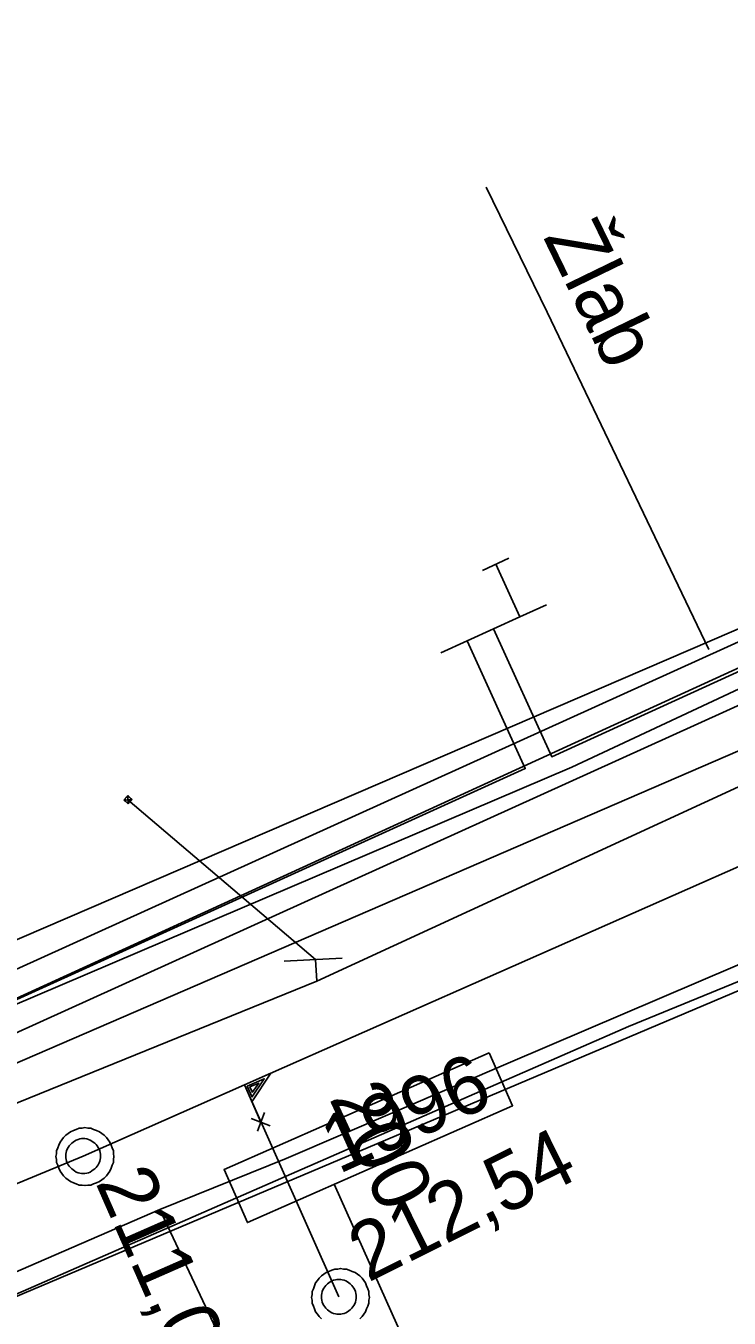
# Model space of a CAD drawing. Extents: x -746464 to -745690, y -1051581 to -1049993.
# Drawn here: x -746318.26 to -746306.13, y -1050912.15 to -1050889.84 of the extents above; entities that cross this region are included whole.
import ezdxf

# ---------------------------------------------------------------- set-up
doc = ezdxf.new("R2010")
doc.units = 0
for name, color, linetype in [('04_CETIN_sdelovaci_podzem', 7, 'Continuous'), ('48_Prazs_plynarenska_STL', 7, 'Continuous'), ('51_PVaK_kanal_jednotna_neoverena poloha_pripojka', 7, 'Continuous'), ('51_PVaK_kanal_jednotna_overena poloha_rad', 7, 'Continuous'), ('51_PVaK_kanal_objekty', 7, 'Continuous'), ('51_PVaK_kanal_popisy', 7, 'Continuous'), ('51_PVaK_vodovod_chranicky_objekty', 7, 'Continuous'), ('51_PVaK_vodovod_overena poloha_pripojka', 7, 'Continuous'), ('51_PVaK_vodovod_overena poloha_rad', 7, 'Continuous'), ('51_PVaK_vodovod_popisy', 7, 'Continuous'), ('55_PREdi_chranicky', 7, 'Continuous'), ('55_PREdi_NN', 7, 'Continuous'), ('55_PREdi_NN_pripojovaci_misto', 7, 'Continuous'), ('55_PREdi_stavby_popisy', 7, 'Continuous')]:
    doc.layers.add(name, color=color, linetype=linetype)

msp = doc.modelspace()

# ---------------------------------------------------------------- linework, layer by layer
at = {"layer": '04_CETIN_sdelovaci_podzem'}
for points in [[(-746322.93, -1050908.65), (-746308.84, -1050902.64), (-746296.03, -1050896.64)], [(-746330.35, -1050910.58), (-746325.97, -1050908.87), (-746300.69, -1050897.98)], [(-746303.41, -1050904.96), (-746309.9, -1050907.73), (-746313.77, -1050909.39), (-746315.95, -1050910.27)], [(-746315.95, -1050910.27), (-746334, -1050918.11), (-746335.59, -1050919.73), (-746339.98, -1050921.62)], [(-746315.95, -1050910.27), (-746314.61, -1050913.12)]]:
    msp.add_lwpolyline(points, dxfattribs=at)
at = {"layer": '48_Prazs_plynarenska_STL'}
msp.add_lwpolyline([(-746327.22, -1050911.55), (-746303.85, -1050901.44), (-746298.25, -1050898.76), (-746294.08, -1050896.77), (-746286.88, -1050893.32), (-746285.964, -1050892.923), (-746282.58, -1050891.46), (-746278.44, -1050891.42), (-746276.78, -1050891.61)], dxfattribs=at)
at = {"layer": '51_PVaK_kanal_jednotna_neoverena poloha_pripojka'}
msp.add_line((-746312.86, -1050911.78), (-746314.485, -1050908.119), dxfattribs=at)
at = {"layer": '51_PVaK_kanal_jednotna_overena poloha_rad'}
for points in [[(-746317.27, -1050909.35), (-746314.485, -1050908.119), (-746293.631, -1050898.903), (-746290.613, -1050897.569), (-746284.21, -1050894.74)], [(-746328.82, -1050914.13), (-746323.553, -1050911.95), (-746317.27, -1050909.35)]]:
    msp.add_lwpolyline(points, dxfattribs=at)
at = {"layer": '51_PVaK_kanal_objekty'}
for p, q in [((-746314.046, -1050908.829), (-746314.373, -1050908.702)), ((-746314.141, -1050908.596), (-746314.266, -1050908.92))]:
    msp.add_line(p, q, dxfattribs=at)
for points in [[(-746314.206, -1050908.765), (-746314.49, -1050908.123), (-746314.031, -1050907.92), (-746314.362, -1050908.413)], [(-746314.356, -1050908.333), (-746314.439, -1050908.146), (-746314.146, -1050908.017), (-746314.359, -1050908.335)], [(-746314.352, -1050908.251), (-746314.394, -1050908.157), (-746314.243, -1050908.091), (-746314.355, -1050908.252)], [(-746316.74, -1050909.36), (-746316.75, -1050909.31), (-746316.75, -1050909.26), (-746316.77, -1050909.21), (-746316.79, -1050909.16), (-746316.81, -1050909.11), (-746316.84, -1050909.07), (-746316.87, -1050909.03), (-746316.91, -1050908.99), (-746316.95, -1050908.96), (-746316.99, -1050908.93), (-746317.04, -1050908.91), (-746317.09, -1050908.89), (-746317.14, -1050908.87), (-746317.19, -1050908.87), (-746317.24, -1050908.86), (-746317.29, -1050908.87), (-746317.34, -1050908.87), (-746317.39, -1050908.89), (-746317.44, -1050908.91), (-746317.49, -1050908.93), (-746317.53, -1050908.96), (-746317.57, -1050908.99), (-746317.61, -1050909.03), (-746317.64, -1050909.07), (-746317.67, -1050909.11), (-746317.69, -1050909.16), (-746317.71, -1050909.21), (-746317.73, -1050909.26), (-746317.73, -1050909.31), (-746317.74, -1050909.36), (-746317.73, -1050909.41), (-746317.73, -1050909.46), (-746317.71, -1050909.51), (-746317.69, -1050909.56), (-746317.67, -1050909.61), (-746317.64, -1050909.65), (-746317.61, -1050909.69), (-746317.57, -1050909.73), (-746317.53, -1050909.76), (-746317.49, -1050909.79), (-746317.44, -1050909.81), (-746317.39, -1050909.83), (-746317.34, -1050909.85), (-746317.29, -1050909.85), (-746317.24, -1050909.86), (-746317.19, -1050909.85), (-746317.14, -1050909.85), (-746317.09, -1050909.83), (-746317.04, -1050909.81), (-746316.99, -1050909.79), (-746316.95, -1050909.76), (-746316.91, -1050909.73), (-746316.87, -1050909.69), (-746316.84, -1050909.65), (-746316.81, -1050909.61), (-746316.79, -1050909.56), (-746316.77, -1050909.51), (-746316.75, -1050909.46), (-746316.75, -1050909.41), (-746316.74, -1050909.36)], [(-746316.97, -1050909.35), (-746316.97, -1050909.32), (-746316.976, -1050909.29), (-746316.982, -1050909.26), (-746316.994, -1050909.23), (-746317.012, -1050909.2), (-746317.03, -1050909.176), (-746317.048, -1050909.152), (-746317.072, -1050909.128), (-746317.096, -1050909.11), (-746317.12, -1050909.092), (-746317.15, -1050909.074), (-746317.18, -1050909.062), (-746317.21, -1050909.056), (-746317.24, -1050909.05), (-746317.27, -1050909.05), (-746317.3, -1050909.05), (-746317.33, -1050909.056), (-746317.36, -1050909.062), (-746317.39, -1050909.074), (-746317.42, -1050909.092), (-746317.444, -1050909.11), (-746317.468, -1050909.128), (-746317.492, -1050909.152), (-746317.51, -1050909.176), (-746317.528, -1050909.2), (-746317.546, -1050909.23), (-746317.558, -1050909.26), (-746317.564, -1050909.29), (-746317.57, -1050909.32), (-746317.57, -1050909.35), (-746317.57, -1050909.38), (-746317.564, -1050909.41), (-746317.558, -1050909.44), (-746317.546, -1050909.47), (-746317.528, -1050909.5), (-746317.51, -1050909.524), (-746317.492, -1050909.548), (-746317.468, -1050909.572), (-746317.444, -1050909.59), (-746317.42, -1050909.608), (-746317.39, -1050909.626), (-746317.36, -1050909.638), (-746317.33, -1050909.644), (-746317.3, -1050909.65), (-746317.27, -1050909.65), (-746317.24, -1050909.65), (-746317.21, -1050909.644), (-746317.18, -1050909.638), (-746317.15, -1050909.626), (-746317.12, -1050909.608), (-746317.096, -1050909.59), (-746317.072, -1050909.572), (-746317.048, -1050909.548), (-746317.03, -1050909.524), (-746317.012, -1050909.5), (-746316.994, -1050909.47), (-746316.982, -1050909.44), (-746316.976, -1050909.41), (-746316.97, -1050909.38), (-746316.97, -1050909.35)], [(-746312.33, -1050911.79), (-746312.34, -1050911.74), (-746312.34, -1050911.69), (-746312.36, -1050911.64), (-746312.38, -1050911.59), (-746312.4, -1050911.54), (-746312.43, -1050911.5), (-746312.46, -1050911.46), (-746312.5, -1050911.42), (-746312.54, -1050911.39), (-746312.58, -1050911.36), (-746312.63, -1050911.34), (-746312.68, -1050911.32), (-746312.73, -1050911.3), (-746312.78, -1050911.3), (-746312.83, -1050911.29), (-746312.88, -1050911.3), (-746312.93, -1050911.3), (-746312.98, -1050911.32), (-746313.03, -1050911.34), (-746313.08, -1050911.36), (-746313.12, -1050911.39), (-746313.16, -1050911.42), (-746313.2, -1050911.46), (-746313.23, -1050911.5), (-746313.26, -1050911.54), (-746313.28, -1050911.59), (-746313.3, -1050911.64), (-746313.32, -1050911.69), (-746313.32, -1050911.74), (-746313.33, -1050911.79), (-746313.32, -1050911.84), (-746313.32, -1050911.89), (-746313.3, -1050911.94), (-746313.28, -1050911.99), (-746313.26, -1050912.04), (-746313.23, -1050912.08), (-746313.2, -1050912.12), (-746313.16, -1050912.16)], [(-746312.56, -1050911.78), (-746312.56, -1050911.75), (-746312.566, -1050911.72), (-746312.572, -1050911.69), (-746312.584, -1050911.66), (-746312.602, -1050911.63), (-746312.62, -1050911.606), (-746312.638, -1050911.582), (-746312.662, -1050911.558), (-746312.686, -1050911.54), (-746312.71, -1050911.522), (-746312.74, -1050911.504), (-746312.77, -1050911.492), (-746312.8, -1050911.486), (-746312.83, -1050911.48), (-746312.86, -1050911.48), (-746312.89, -1050911.48), (-746312.92, -1050911.486), (-746312.95, -1050911.492), (-746312.98, -1050911.504), (-746313.01, -1050911.522), (-746313.034, -1050911.54), (-746313.058, -1050911.558), (-746313.082, -1050911.582), (-746313.1, -1050911.606), (-746313.118, -1050911.63), (-746313.136, -1050911.66), (-746313.148, -1050911.69), (-746313.154, -1050911.72), (-746313.16, -1050911.75), (-746313.16, -1050911.78), (-746313.16, -1050911.81), (-746313.154, -1050911.84), (-746313.148, -1050911.87), (-746313.136, -1050911.9), (-746313.118, -1050911.93), (-746313.1, -1050911.954), (-746313.082, -1050911.978), (-746313.058, -1050912.002), (-746313.034, -1050912.02), (-746313.01, -1050912.038), (-746312.98, -1050912.056), (-746312.95, -1050912.068), (-746312.92, -1050912.074), (-746312.89, -1050912.08), (-746312.86, -1050912.08), (-746312.83, -1050912.08), (-746312.8, -1050912.074), (-746312.77, -1050912.068), (-746312.74, -1050912.056), (-746312.71, -1050912.038), (-746312.686, -1050912.02), (-746312.662, -1050912.002), (-746312.638, -1050911.978), (-746312.62, -1050911.954), (-746312.602, -1050911.93), (-746312.584, -1050911.9), (-746312.572, -1050911.87), (-746312.566, -1050911.84), (-746312.56, -1050911.81), (-746312.56, -1050911.78)], [(-746312.5, -1050912.16), (-746312.46, -1050912.12), (-746312.43, -1050912.08), (-746312.4, -1050912.04), (-746312.38, -1050911.99), (-746312.36, -1050911.94), (-746312.34, -1050911.89), (-746312.34, -1050911.84), (-746312.33, -1050911.79)]]:
    msp.add_lwpolyline(points, dxfattribs=at)
at = {"layer": '51_PVaK_vodovod_chranicky_objekty'}
for p, q in [((-746316.503, -1050903.13), (-746316.516, -1050903.145)), ((-746316.503, -1050903.13), (-746316.492, -1050903.271)), ((-746316.503, -1050903.13), (-746316.488, -1050903.143)), ((-746316.568, -1050903.206), (-746316.555, -1050903.191)), ((-746316.568, -1050903.206), (-746316.427, -1050903.195)), ((-746316.568, -1050903.206), (-746316.553, -1050903.219)), ((-746316.492, -1050903.271), (-746316.507, -1050903.258)), ((-746316.492, -1050903.271), (-746316.479, -1050903.256)), ((-746316.427, -1050903.195), (-746316.442, -1050903.182)), ((-746316.427, -1050903.195), (-746316.44, -1050903.21)), ((-746313.801, -1050905.988), (-746312.801, -1050905.934))]:
    msp.add_line(p, q, dxfattribs=at)
msp.add_lwpolyline([(-746316.46, -1050903.233), (-746316.456, -1050903.229), (-746316.454, -1050903.225), (-746316.451, -1050903.22), (-746316.45, -1050903.215), (-746316.449, -1050903.209), (-746316.448, -1050903.204), (-746316.448, -1050903.199), (-746316.449, -1050903.194), (-746316.45, -1050903.189), (-746316.451, -1050903.184), (-746316.453, -1050903.178), (-746316.455, -1050903.174), (-746316.458, -1050903.17), (-746316.461, -1050903.166), (-746316.465, -1050903.162), (-746316.469, -1050903.159), (-746316.474, -1050903.157), (-746316.478, -1050903.154), (-746316.483, -1050903.153), (-746316.489, -1050903.152), (-746316.494, -1050903.151), (-746316.499, -1050903.151), (-746316.504, -1050903.151), (-746316.509, -1050903.152), (-746316.514, -1050903.154), (-746316.52, -1050903.155), (-746316.525, -1050903.158), (-746316.529, -1050903.161), (-746316.533, -1050903.164), (-746316.536, -1050903.168), (-746316.539, -1050903.172), (-746316.541, -1050903.176), (-746316.544, -1050903.181), (-746316.546, -1050903.186), (-746316.547, -1050903.192), (-746316.547, -1050903.197), (-746316.547, -1050903.202), (-746316.547, -1050903.207), (-746316.546, -1050903.212), (-746316.545, -1050903.217), (-746316.543, -1050903.223), (-746316.54, -1050903.227), (-746316.537, -1050903.231), (-746316.534, -1050903.235), (-746316.53, -1050903.239), (-746316.526, -1050903.242), (-746316.522, -1050903.244), (-746316.517, -1050903.247), (-746316.512, -1050903.248), (-746316.507, -1050903.249), (-746316.502, -1050903.25), (-746316.497, -1050903.25), (-746316.491, -1050903.25), (-746316.486, -1050903.249), (-746316.481, -1050903.247), (-746316.476, -1050903.246), (-746316.471, -1050903.243), (-746316.467, -1050903.24), (-746316.463, -1050903.237), (-746316.46, -1050903.233)], dxfattribs=at)
at = {"layer": '51_PVaK_vodovod_overena poloha_pripojka'}
for p, q in [((-746313.26, -1050905.96), (-746316.5, -1050903.2)), ((-746313.24, -1050906.33), (-746313.26, -1050905.96))]:
    msp.add_line(p, q, dxfattribs=at)
at = {"layer": '51_PVaK_vodovod_overena poloha_rad'}
msp.add_lwpolyline([(-746327.26, -1050912.03), (-746313.24, -1050906.33), (-746301.26, -1050900.81), (-746293.76, -1050897.43), (-746286.82, -1050893.91), (-746284.54, -1050892.94)], dxfattribs=at)
at = {"layer": '55_PREdi_chranicky'}
for points in [[(-746325.304, -1050910.341), (-746325.719, -1050909.432), (-746282.524, -1050889.845), (-746282.109, -1050890.754), (-746325.304, -1050910.341)], [(-746310.266, -1050907.567), (-746309.862, -1050908.482), (-746314.437, -1050910.499), (-746314.841, -1050909.584), (-746310.266, -1050907.567)]]:
    msp.add_lwpolyline(points, close=True, dxfattribs=at)
at = {"layer": '55_PREdi_NN'}
for points in [[(-746310.19, -1050900.254), (-746309.188, -1050902.458), (-746298.484, -1050897.572), (-746299.456, -1050895.478), (-746299.246, -1050895.386), (-746299.643, -1050894.47)], [(-746281.522, -1050896.823), (-746294.264, -1050901.541), (-746307.86, -1050907.112), (-746321.377, -1050913.022), (-746323.084, -1050914.677), (-746324.688, -1050915.408), (-746334.232, -1050919.757), (-746338.437, -1050920.008), (-746342.875, -1050921.877)], [(-746298.75, -1050897.622), (-746325.556, -1050909.894), (-746329.905, -1050911.209)], [(-746309.735, -1050900.047), (-746309.942, -1050899.591)], [(-746311.101, -1050900.667), (-746310.646, -1050900.46), (-746310.19, -1050900.254), (-746309.735, -1050900.047), (-746309.28, -1050899.84)], [(-746333.395, -1050907.979), (-746332.74, -1050907.611), (-746332.905, -1050907.319), (-746331.069, -1050906.565), (-746329.373, -1050910.991), (-746325.556, -1050909.894), (-746309.644, -1050902.664), (-746310.646, -1050900.46)], [(-746298.431, -1050905.767), (-746299.315, -1050903.679), (-746321.377, -1050913.022), (-746323.084, -1050914.677), (-746324.988, -1050915.544), (-746323.961, -1050917.796)]]:
    msp.add_lwpolyline(points, dxfattribs=at)
at = {"layer": '55_PREdi_NN_pripojovaci_misto'}
for p, q in [((-746309.927, -1050899.032), (-746310.38, -1050899.244)), ((-746309.942, -1050899.591), (-746310.153, -1050899.138))]:
    msp.add_line(p, q, dxfattribs=at)
at = {"layer": '55_PREdi_stavby_popisy'}
for points in [[(-746310.318, -1050892.628), (-746309.268, -1050894.788), (-746306.478, -1050900.607)], [(-746312.939, -1050909.833), (-746311.548, -1050912.948), (-746308.456, -1050920.06)]]:
    msp.add_lwpolyline(points, dxfattribs=at)

# ---------------------------------------------------------------- texts
at = {"layer": '51_PVaK_kanal_popisy'}
for s, rotation, p in [('200', 294.9351, (-746313.035, -1050908.352)), ('212,54', 26.3665, (-746312.357, -1050911.537)), ('211,06', 293.7088, (-746317.066, -1050909.804))]:
    msp.add_text(s, height=1, rotation=rotation, dxfattribs=at).set_placement(p)
at = {"layer": '51_PVaK_vodovod_popisy'}
msp.add_text('1996', height=1, rotation=24.2592, dxfattribs=at).set_placement((-746312.866, -1050909.668))
at = {"layer": '55_PREdi_stavby_popisy'}
msp.add_text('Žlab', height=1, rotation=295.9226, dxfattribs=at).set_placement((-746309.343, -1050893.489))

doc.saveas('drawing.dxf')
